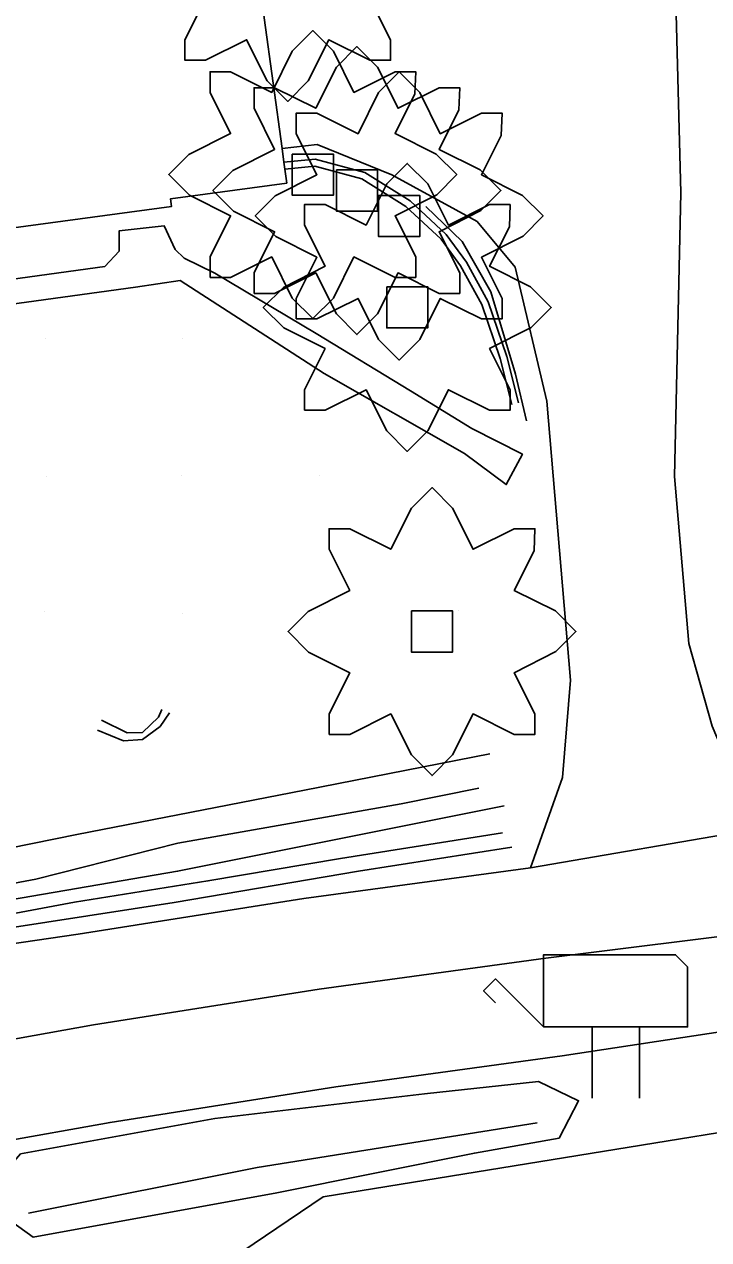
# Model space of a CAD drawing. Extents: x 1602514 to 1609837, y 863887 to 871157.
# Drawn here: x 1606546.6 to 1606621.5, y 866707.3 to 866840.3 of the extents above; entities that cross this region are included whole.
import ezdxf

# ---------------------------------------------------------------- set-up
doc = ezdxf.new("R2010")
doc.units = 0
for name, color, linetype in [('Environmental-New trees', 7, 'Continuous'), ('Survey-Buildings', 7, 'Continuous'), ('Survey-Centerline', 7, 'Continuous'), ('Survey-Edge of pavement', 7, 'Continuous'), ('Survey-Entrances', 7, 'Continuous'), ('Survey-Flow line', 7, 'Continuous'), ('Survey-Miscellaneous roadside', 7, 'Continuous'), ('Survey-Ridge Lines', 7, 'Continuous'), ('Survey-Sidewalks', 7, 'Continuous'), ('Survey-Spot dirt', 7, 'Continuous'), ('Survey-Vegetation trees', 7, 'Continuous'), ('Survey-Walls', 7, 'Continuous')]:
    doc.layers.add(name, color=color, linetype=linetype)

msp = doc.modelspace()

# ---------------------------------------------------------------- linework, layer by layer
at = {"layer": 'Environmental-New trees'}
msp.add_lwpolyline([(1606584.43, 866843.1), (1606586.68, 866838.6), (1606586.68, 866836.35), (1606584.43, 866836.35), (1606579.93, 866838.6), (1606577.68, 866834.1), (1606575.43, 866831.85), (1606573.18, 866834.1), (1606570.93, 866838.6), (1606566.43, 866836.35), (1606564.18, 866836.35), (1606564.18, 866838.6), (1606566.43, 866843.1)], dxfattribs=at)
msp.add_lwpolyline([(1606584.43, 866843.1), (1606586.68, 866838.6), (1606586.68, 866836.35), (1606584.43, 866836.35), (1606579.93, 866838.6), (1606577.68, 866834.1), (1606575.43, 866831.85), (1606573.18, 866834.1), (1606570.93, 866838.6), (1606566.43, 866836.35), (1606564.18, 866836.35), (1606564.18, 866838.6), (1606566.43, 866843.1)], dxfattribs=at)
for points in [[(1606566.93, 866812.59), (1606566.93, 866814.84), (1606569.18, 866819.34), (1606564.68, 866821.59), (1606562.42, 866823.84), (1606564.62, 866826.03), (1606569.18, 866828.34), (1606566.93, 866832.84), (1606566.93, 866835.09), (1606569.18, 866835.09), (1606573.68, 866832.84), (1606575.93, 866837.34), (1606578.18, 866839.59), (1606580.43, 866837.34), (1606582.68, 866832.84), (1606587.18, 866835.09), (1606589.43, 866835.09), (1606589.35, 866832.67), (1606587.18, 866828.34), (1606591.68, 866826.09), (1606593.93, 866823.84), (1606591.74, 866821.65), (1606587.18, 866819.34), (1606589.43, 866814.84), (1606589.43, 866812.59), (1606587.18, 866812.59), (1606582.68, 866814.84), (1606580.43, 866810.34), (1606578.18, 866808.09), (1606575.93, 866810.34), (1606573.68, 866814.84), (1606569.18, 866812.59)], [(1606566.93, 866812.59), (1606566.93, 866814.84), (1606569.18, 866819.34), (1606564.68, 866821.59), (1606562.42, 866823.84), (1606564.62, 866826.03), (1606569.18, 866828.34), (1606566.93, 866832.84), (1606566.93, 866835.09), (1606569.18, 866835.09), (1606573.68, 866832.84), (1606575.93, 866837.34), (1606578.18, 866839.59), (1606580.43, 866837.34), (1606582.68, 866832.84), (1606587.18, 866835.09), (1606589.43, 866835.09), (1606589.35, 866832.67), (1606587.18, 866828.34), (1606591.68, 866826.09), (1606593.93, 866823.84), (1606591.74, 866821.65), (1606587.18, 866819.34), (1606589.43, 866814.84), (1606589.43, 866812.59), (1606587.18, 866812.59), (1606582.68, 866814.84), (1606580.43, 866810.34), (1606578.18, 866808.09), (1606575.93, 866810.34), (1606573.68, 866814.84), (1606569.18, 866812.59)], [(1606571.75, 866810.85), (1606571.75, 866813.1), (1606574, 866817.6), (1606569.5, 866819.85), (1606567.25, 866822.1), (1606569.44, 866824.29), (1606574, 866826.6), (1606571.75, 866831.1), (1606571.75, 866833.35), (1606574, 866833.35), (1606578.5, 866831.1), (1606580.75, 866835.6), (1606583, 866837.85), (1606585.25, 866835.6), (1606587.5, 866831.1), (1606592, 866833.35), (1606594.25, 866833.35), (1606594.17, 866830.93), (1606592, 866826.6), (1606596.5, 866824.35), (1606598.75, 866822.1), (1606596.56, 866819.91), (1606592, 866817.6), (1606594.25, 866813.1), (1606594.25, 866810.85), (1606592, 866810.85), (1606587.5, 866813.1), (1606585.25, 866808.6), (1606583, 866806.35), (1606580.75, 866808.6), (1606578.5, 866813.1), (1606574, 866810.85)], [(1606571.75, 866810.85), (1606571.75, 866813.1), (1606574, 866817.6), (1606569.5, 866819.85), (1606567.25, 866822.1), (1606569.44, 866824.29), (1606574, 866826.6), (1606571.75, 866831.1), (1606571.75, 866833.35), (1606574, 866833.35), (1606578.5, 866831.1), (1606580.75, 866835.6), (1606583, 866837.85), (1606585.25, 866835.6), (1606587.5, 866831.1), (1606592, 866833.35), (1606594.25, 866833.35), (1606594.17, 866830.93), (1606592, 866826.6), (1606596.5, 866824.35), (1606598.75, 866822.1), (1606596.56, 866819.91), (1606592, 866817.6), (1606594.25, 866813.1), (1606594.25, 866810.85), (1606592, 866810.85), (1606587.5, 866813.1), (1606585.25, 866808.6), (1606583, 866806.35), (1606580.75, 866808.6), (1606578.5, 866813.1), (1606574, 866810.85)], [(1606576.37, 866808.06), (1606576.37, 866810.31), (1606578.62, 866814.81), (1606574.12, 866817.07), (1606571.87, 866819.32), (1606574.06, 866821.51), (1606578.62, 866823.82), (1606576.37, 866828.32), (1606576.37, 866830.57), (1606578.62, 866830.57), (1606583.12, 866828.32), (1606585.37, 866832.82), (1606587.62, 866835.07), (1606589.87, 866832.82), (1606592.12, 866828.32), (1606596.63, 866830.57), (1606598.88, 866830.57), (1606598.79, 866828.14), (1606596.63, 866823.82), (1606601.13, 866821.57), (1606603.38, 866819.32), (1606601.18, 866817.12), (1606596.63, 866814.81), (1606598.88, 866810.31), (1606598.88, 866808.06), (1606596.63, 866808.06), (1606592.12, 866810.31), (1606589.87, 866805.81), (1606587.62, 866803.56), (1606585.37, 866805.81), (1606583.12, 866810.31), (1606578.62, 866808.06)], [(1606576.37, 866808.06), (1606576.37, 866810.31), (1606578.62, 866814.81), (1606574.12, 866817.07), (1606571.87, 866819.32), (1606574.06, 866821.51), (1606578.62, 866823.82), (1606576.37, 866828.32), (1606576.37, 866830.57), (1606578.62, 866830.57), (1606583.12, 866828.32), (1606585.37, 866832.82), (1606587.62, 866835.07), (1606589.87, 866832.82), (1606592.12, 866828.32), (1606596.63, 866830.57), (1606598.88, 866830.57), (1606598.79, 866828.14), (1606596.63, 866823.82), (1606601.13, 866821.57), (1606603.38, 866819.32), (1606601.18, 866817.12), (1606596.63, 866814.81), (1606598.88, 866810.31), (1606598.88, 866808.06), (1606596.63, 866808.06), (1606592.12, 866810.31), (1606589.87, 866805.81), (1606587.62, 866803.56), (1606585.37, 866805.81), (1606583.12, 866810.31), (1606578.62, 866808.06)], [(1606575.93, 866826.09), (1606580.43, 866826.09), (1606580.43, 866821.59), (1606575.93, 866821.59)], [(1606575.93, 866826.09), (1606580.43, 866826.09), (1606580.43, 866821.59), (1606575.93, 866821.59)], [(1606577.26, 866798.07), (1606577.26, 866800.32), (1606579.51, 866804.82), (1606575.01, 866807.07), (1606572.76, 866809.32), (1606574.95, 866811.51), (1606579.51, 866813.82), (1606577.26, 866818.32), (1606577.26, 866820.57), (1606579.51, 866820.57), (1606584.01, 866818.32), (1606586.26, 866822.82), (1606588.51, 866825.07), (1606590.76, 866822.82), (1606593.01, 866818.32), (1606597.51, 866820.57), (1606599.76, 866820.57), (1606599.68, 866818.15), (1606597.51, 866813.82), (1606602.01, 866811.57), (1606604.26, 866809.32), (1606602.07, 866807.13), (1606597.51, 866804.82), (1606599.76, 866800.32), (1606599.76, 866798.07), (1606597.51, 866798.07), (1606593.01, 866800.32), (1606590.76, 866795.82), (1606588.51, 866793.57), (1606586.26, 866795.82), (1606584.01, 866800.32), (1606579.51, 866798.07)], [(1606577.26, 866798.07), (1606577.26, 866800.32), (1606579.51, 866804.82), (1606575.01, 866807.07), (1606572.76, 866809.32), (1606574.95, 866811.51), (1606579.51, 866813.82), (1606577.26, 866818.32), (1606577.26, 866820.57), (1606579.51, 866820.57), (1606584.01, 866818.32), (1606586.26, 866822.82), (1606588.51, 866825.07), (1606590.76, 866822.82), (1606593.01, 866818.32), (1606597.51, 866820.57), (1606599.76, 866820.57), (1606599.68, 866818.15), (1606597.51, 866813.82), (1606602.01, 866811.57), (1606604.26, 866809.32), (1606602.07, 866807.13), (1606597.51, 866804.82), (1606599.76, 866800.32), (1606599.76, 866798.07), (1606597.51, 866798.07), (1606593.01, 866800.32), (1606590.76, 866795.82), (1606588.51, 866793.57), (1606586.26, 866795.82), (1606584.01, 866800.32), (1606579.51, 866798.07)], [(1606580.75, 866824.35), (1606585.25, 866824.35), (1606585.25, 866819.85), (1606580.75, 866819.85)], [(1606580.75, 866824.35), (1606585.25, 866824.35), (1606585.25, 866819.85), (1606580.75, 866819.85)], [(1606585.37, 866821.57), (1606589.87, 866821.57), (1606589.87, 866817.07), (1606585.37, 866817.07)], [(1606585.37, 866821.57), (1606589.87, 866821.57), (1606589.87, 866817.07), (1606585.37, 866817.07)], [(1606586.26, 866811.57), (1606590.76, 866811.57), (1606590.76, 866807.07), (1606586.26, 866807.07)], [(1606586.26, 866811.57), (1606590.76, 866811.57), (1606590.76, 866807.07), (1606586.26, 866807.07)], [(1606579.96, 866762.61), (1606579.96, 866764.86), (1606582.21, 866769.36), (1606577.71, 866771.61), (1606575.46, 866773.86), (1606577.65, 866776.05), (1606582.21, 866778.36), (1606579.96, 866782.86), (1606579.96, 866785.11), (1606582.21, 866785.11), (1606586.71, 866782.86), (1606588.96, 866787.36), (1606591.22, 866789.61), (1606593.47, 866787.36), (1606595.72, 866782.86), (1606600.22, 866785.11), (1606602.47, 866785.11), (1606602.38, 866782.69), (1606600.22, 866778.36), (1606604.72, 866776.11), (1606606.97, 866773.86), (1606604.78, 866771.67), (1606600.22, 866769.36), (1606602.47, 866764.86), (1606602.47, 866762.61), (1606600.22, 866762.61), (1606595.72, 866764.86), (1606593.47, 866760.36), (1606591.22, 866758.11), (1606588.96, 866760.36), (1606586.71, 866764.86), (1606582.21, 866762.61)], [(1606579.96, 866762.61), (1606579.96, 866764.86), (1606582.21, 866769.36), (1606577.71, 866771.61), (1606575.46, 866773.86), (1606577.65, 866776.05), (1606582.21, 866778.36), (1606579.96, 866782.86), (1606579.96, 866785.11), (1606582.21, 866785.11), (1606586.71, 866782.86), (1606588.96, 866787.36), (1606591.22, 866789.61), (1606593.47, 866787.36), (1606595.72, 866782.86), (1606600.22, 866785.11), (1606602.47, 866785.11), (1606602.38, 866782.69), (1606600.22, 866778.36), (1606604.72, 866776.11), (1606606.97, 866773.86), (1606604.78, 866771.67), (1606600.22, 866769.36), (1606602.47, 866764.86), (1606602.47, 866762.61), (1606600.22, 866762.61), (1606595.72, 866764.86), (1606593.47, 866760.36), (1606591.22, 866758.11), (1606588.96, 866760.36), (1606586.71, 866764.86), (1606582.21, 866762.61)], [(1606588.96, 866776.11), (1606593.47, 866776.11), (1606593.47, 866771.61), (1606588.96, 866771.61)], [(1606588.96, 866776.11), (1606593.47, 866776.11), (1606593.47, 866771.61), (1606588.96, 866771.61)]]:
    msp.add_lwpolyline(points, close=True, dxfattribs=at)
at = {"layer": 'Survey-Buildings'}
msp.add_lwpolyline([(1606522.73, 866846.47), (1606571.27, 866853), (1606572.7, 866842.31), (1606572.83, 866841.32), (1606572.87, 866840.98), (1606574.82, 866826.69), (1606575.01, 866825.19), (1606575.11, 866824.44), (1606575.32, 866822.92), (1606562.61, 866821.21), (1606562.73, 866820.36), (1606534.83, 866816.6), (1606534.72, 866817.46), (1606526.78, 866816.39), (1606522.73, 866846.47)], dxfattribs=at)
msp.add_lwpolyline([(1606522.73, 866846.47), (1606571.27, 866853), (1606572.7, 866842.31), (1606572.83, 866841.32), (1606572.87, 866840.98), (1606574.82, 866826.69), (1606575.01, 866825.19), (1606575.11, 866824.44), (1606575.32, 866822.92), (1606562.61, 866821.21), (1606562.73, 866820.36), (1606534.83, 866816.6), (1606534.72, 866817.46), (1606526.78, 866816.39), (1606522.73, 866846.47)], dxfattribs=at)
at = {"layer": 'Survey-Centerline'}
msp.add_lwpolyline([(1606283.06, 866704.06), (1606307.72, 866700.25), (1606332.53, 866697.98), (1606357.48, 866697.23), (1606382.13, 866698.77), (1606406.97, 866701.83), (1606431.53, 866706.53), (1606456.08, 866711.27), (1606480.55, 866716.47), (1606505.11, 866721.17), (1606529.58, 866726.44), (1606554.19, 866730.84), (1606578.88, 866734.74), (1606603.67, 866738.12), (1606628.5, 866741.23)], dxfattribs=at)
msp.add_lwpolyline([(1606283.06, 866704.06), (1606307.72, 866700.25), (1606332.53, 866697.98), (1606357.48, 866697.23), (1606382.13, 866698.77), (1606406.97, 866701.83), (1606431.53, 866706.53), (1606456.08, 866711.27), (1606480.55, 866716.47), (1606505.11, 866721.17), (1606529.58, 866726.44), (1606554.19, 866730.84), (1606578.88, 866734.74), (1606603.67, 866738.12), (1606628.5, 866741.23)], dxfattribs=at)
at = {"layer": 'Survey-Edge of pavement'}
for points in [[(1606284.13, 866715.82), (1606308.77, 866711.71), (1606333.58, 866709.44), (1606358.53, 866708.69), (1606380.21, 866710.11), (1606405.11, 866712.81), (1606429.76, 866716.93), (1606454.43, 866721), (1606478.77, 866726.99), (1606503.33, 866731.69), (1606527.76, 866737.14), (1606552.51, 866740.75), (1606577.2, 866744.65), (1606601.99, 866748.02), (1606626.63, 866752.25)], [(1606284.13, 866715.82), (1606308.77, 866711.71), (1606333.58, 866709.44), (1606358.53, 866708.69), (1606380.21, 866710.11), (1606405.11, 866712.81), (1606429.76, 866716.93), (1606454.43, 866721), (1606478.77, 866726.99), (1606503.33, 866731.69), (1606527.76, 866737.14), (1606552.51, 866740.75), (1606577.2, 866744.65), (1606601.99, 866748.02), (1606626.63, 866752.25)], [(1606306.82, 866690.33), (1606331.63, 866688.06), (1606356.57, 866687.32), (1606384.09, 866687.17), (1606408.95, 866690.09), (1606433.4, 866695.45), (1606457.88, 866700.61), (1606482.38, 866705.67), (1606506.94, 866710.37), (1606531.38, 866715.79), (1606556, 866720.17), (1606580.69, 866724.07), (1606605.47, 866727.45), (1606630.19, 866731.22)], [(1606306.82, 866690.33), (1606331.63, 866688.06), (1606356.57, 866687.32), (1606384.09, 866687.17), (1606408.95, 866690.09), (1606433.4, 866695.45), (1606457.88, 866700.61), (1606482.38, 866705.67), (1606506.94, 866710.37), (1606531.38, 866715.79), (1606556, 866720.17), (1606580.69, 866724.07), (1606605.47, 866727.45), (1606630.19, 866731.22)]]:
    msp.add_lwpolyline(points, dxfattribs=at)
at = {"layer": 'Survey-Entrances'}
for points in [[(1606626.63, 866752.32), (1606621.86, 866763.53), (1606619.31, 866772.54), (1606617.76, 866790.84), (1606618.46, 866821.84), (1606617.67, 866851.25)], [(1606626.63, 866752.32), (1606621.86, 866763.53), (1606619.31, 866772.54), (1606617.76, 866790.84), (1606618.46, 866821.84), (1606617.67, 866851.25)], [(1606601.99, 866748.02), (1606605.48, 866757.89), (1606606.36, 866768.56), (1606603.8, 866799.07), (1606600.32, 866813.72), (1606596.16, 866818.71), (1606586.83, 866823.83), (1606578.64, 866827.15), (1606574.82, 866826.69)], [(1606601.99, 866748.02), (1606605.48, 866757.89), (1606606.36, 866768.56), (1606603.8, 866799.07), (1606600.32, 866813.72), (1606596.16, 866818.71), (1606586.83, 866823.83), (1606578.64, 866827.15), (1606574.82, 866826.69)]]:
    msp.add_lwpolyline(points, dxfattribs=at)
at = {"layer": 'Survey-Flow line'}
for points in [[(1606511.08, 866738.32), (1606536.35, 866743.01), (1606563.37, 866747.65), (1606599.11, 866754.78)], [(1606511.08, 866738.32), (1606536.35, 866743.01), (1606563.37, 866747.65), (1606599.11, 866754.78)], [(1606547.05, 866710.24), (1606572.1, 866715.22), (1606602.74, 866720.12)], [(1606547.05, 866710.24), (1606572.1, 866715.22), (1606602.74, 866720.12)]]:
    msp.add_lwpolyline(points, dxfattribs=at)
at = {"layer": 'Survey-Miscellaneous roadside'}
for p, q in [((1606608.74, 866730.62), (1606608.74, 866722.81)), ((1606608.74, 866730.62), (1606608.74, 866722.81)), ((1606613.93, 866722.81), (1606613.93, 866730.62)), ((1606613.93, 866722.81), (1606613.93, 866730.62))]:
    msp.add_line(p, q, dxfattribs=at)
msp.add_lwpolyline([(1606598.18, 866733.25), (1606596.87, 866734.56), (1606598.18, 866735.87), (1606603.43, 866730.62), (1606603.43, 866738.5), (1606617.87, 866738.5), (1606619.18, 866737.18), (1606619.18, 866730.62), (1606603.43, 866730.62)], dxfattribs=at)
msp.add_lwpolyline([(1606598.18, 866733.25), (1606596.87, 866734.56), (1606598.18, 866735.87), (1606603.43, 866730.62), (1606603.43, 866738.5), (1606617.87, 866738.5), (1606619.18, 866737.18), (1606619.18, 866730.62), (1606603.43, 866730.62)], dxfattribs=at)
at = {"layer": 'Survey-Ridge Lines'}
for points in [[(1606590.53, 866820.37), (1606594.5, 866816.54), (1606597.64, 866811.03), (1606600.37, 866802.03), (1606601.56, 866796.91)], [(1606590.53, 866820.37), (1606594.5, 866816.54), (1606597.64, 866811.03), (1606600.37, 866802.03), (1606601.56, 866796.91)], [(1606554.61, 866763.06), (1606557.46, 866761.91), (1606559.54, 866762.05), (1606561.48, 866763.49), (1606562.49, 866764.96)], [(1606554.61, 866763.06), (1606557.46, 866761.91), (1606559.54, 866762.05), (1606561.48, 866763.49), (1606562.49, 866764.96)], [(1606555.04, 866764.18), (1606557.85, 866762.8), (1606559.54, 866762.82), (1606561.28, 866764.49), (1606561.67, 866765.35)], [(1606555.04, 866764.18), (1606557.85, 866762.8), (1606559.54, 866762.82), (1606561.28, 866764.49), (1606561.67, 866765.35)], [(1606501.84, 866742.24), (1606509.97, 866744.94), (1606532.74, 866747.68), (1606552.36, 866751.67), (1606577.25, 866756.5), (1606597.53, 866760.47)], [(1606501.84, 866742.24), (1606509.97, 866744.94), (1606532.74, 866747.68), (1606552.36, 866751.67), (1606577.25, 866756.5), (1606597.53, 866760.47)], [(1606510.93, 866740.73), (1606527.67, 866742.98), (1606547.87, 866746.78), (1606563.41, 866750.73), (1606587.84, 866755.02), (1606596.33, 866756.74)], [(1606510.93, 866740.73), (1606527.67, 866742.98), (1606547.87, 866746.78), (1606563.41, 866750.73), (1606587.84, 866755.02), (1606596.33, 866756.74)], [(1606509.8, 866735.91), (1606538.81, 866741.77), (1606552.08, 866744.26), (1606566.7, 866746.59), (1606581.22, 866749.03), (1606598.92, 866751.86)], [(1606509.8, 866735.91), (1606538.81, 866741.77), (1606552.08, 866744.26), (1606566.7, 866746.59), (1606581.22, 866749.03), (1606598.92, 866751.86)], [(1606503.93, 866733.37), (1606521.48, 866737.05), (1606539.58, 866740.63), (1606563, 866744.21), (1606583.18, 866747.64), (1606599.94, 866750.27)], [(1606503.93, 866733.37), (1606521.48, 866737.05), (1606539.58, 866740.63), (1606563, 866744.21), (1606583.18, 866747.64), (1606599.94, 866750.27)], [(1606547.58, 866707.61), (1606543.73, 866710.34), (1606543.57, 866713.7), (1606546.19, 866716.72), (1606567.44, 866720.59), (1606590.38, 866723.31), (1606602.87, 866724.63), (1606607.25, 866722.54), (1606605.12, 866718.45)], [(1606547.58, 866707.61), (1606543.73, 866710.34), (1606543.57, 866713.7), (1606546.19, 866716.72), (1606567.44, 866720.59), (1606590.38, 866723.31), (1606602.87, 866724.63), (1606607.25, 866722.54), (1606605.12, 866718.45)], [(1606547.58, 866707.61), (1606574.24, 866712.47), (1606595.86, 866716.82), (1606605.12, 866718.45)], [(1606547.58, 866707.61), (1606574.24, 866712.47), (1606595.86, 866716.82), (1606605.12, 866718.45)]]:
    msp.add_lwpolyline(points, dxfattribs=at)
at = {"layer": 'Survey-Sidewalks'}
msp.add_lwpolyline([(1606538.84, 866808.8), (1606558.77, 866811.54), (1606563.66, 866812.26), (1606579.42, 866802.09), (1606594.78, 866793.34), (1606599.35, 866789.94), (1606601.11, 866793.26), (1606595.56, 866796.08), (1606588.85, 866800.2), (1606578.55, 866806.47), (1606567.46, 866813.08), (1606564.11, 866814.71), (1606563.11, 866815.67), (1606561.92, 866818.23), (1606557, 866817.7), (1606556.97, 866815.47), (1606555.41, 866813.81), (1606540.84, 866811.8)], dxfattribs=at)
msp.add_lwpolyline([(1606538.84, 866808.8), (1606558.77, 866811.54), (1606563.66, 866812.26), (1606579.42, 866802.09), (1606594.78, 866793.34), (1606599.35, 866789.94), (1606601.11, 866793.26), (1606595.56, 866796.08), (1606588.85, 866800.2), (1606578.55, 866806.47), (1606567.46, 866813.08), (1606564.11, 866814.71), (1606563.11, 866815.67), (1606561.92, 866818.23), (1606557, 866817.7), (1606556.97, 866815.47), (1606555.41, 866813.81), (1606540.84, 866811.8)], dxfattribs=at)
at = {"layer": 'Survey-Spot dirt'}
for p, q in [((1606548.95, 866805.97), (1606548.95, 866805.97)), ((1606548.95, 866805.97), (1606548.95, 866805.97)), ((1606563.9, 866805.94), (1606563.9, 866805.94)), ((1606563.9, 866805.94), (1606563.9, 866805.94)), ((1606578.84, 866805.85), (1606578.84, 866805.85)), ((1606578.84, 866805.85), (1606578.84, 866805.85)), ((1606549.03, 866790.87), (1606549.03, 866790.87)), ((1606549.03, 866790.87), (1606549.03, 866790.87)), ((1606563.85, 866790.89), (1606563.85, 866790.89)), ((1606563.85, 866790.89), (1606563.85, 866790.89)), ((1606578.93, 866790.93), (1606578.93, 866790.93)), ((1606578.93, 866790.93), (1606578.93, 866790.93)), ((1606548.77, 866776.05), (1606548.77, 866776.05)), ((1606548.77, 866776.05), (1606548.77, 866776.05)), ((1606563.96, 866775.82), (1606563.96, 866775.82)), ((1606563.96, 866775.82), (1606563.96, 866775.82)), ((1606578.93, 866776), (1606578.93, 866776)), ((1606578.93, 866776), (1606578.93, 866776)), ((1606594.16, 866776.17), (1606594.16, 866776.17)), ((1606594.16, 866776.17), (1606594.16, 866776.17))]:
    msp.add_line(p, q, dxfattribs=at)
at = {"layer": 'Survey-Vegetation trees'}
msp.add_lwpolyline([(1606661.55, 866725.39), (1606579.3, 866712.04), (1606535.09, 866682.17), (1606555.33, 866620.72), (1606525.9, 866585.44), (1606527.93, 866539.4), (1606502.55, 866542.64), (1606486.63, 866555.08), (1606453.54, 866556.08), (1606422.94, 866579.73), (1606442.84, 866631.93), (1606415.47, 866653.59), (1606396.57, 866574.18), (1606373.18, 866560.74), (1606326.91, 866591.85), (1606314.47, 866575.42), (1606299.22, 866587.07), (1606310.92, 866610.4), (1606288.08, 866630.32)], dxfattribs=at)
msp.add_lwpolyline([(1606661.55, 866725.39), (1606579.3, 866712.04), (1606535.09, 866682.17), (1606555.33, 866620.72), (1606525.9, 866585.44), (1606527.93, 866539.4), (1606502.55, 866542.64), (1606486.63, 866555.08), (1606453.54, 866556.08), (1606422.94, 866579.73), (1606442.84, 866631.93), (1606415.47, 866653.59), (1606396.57, 866574.18), (1606373.18, 866560.74), (1606326.91, 866591.85), (1606314.47, 866575.42), (1606299.22, 866587.07), (1606310.92, 866610.4), (1606288.08, 866630.32)], dxfattribs=at)
at = {"layer": 'Survey-Walls'}
for points in [[(1606575.01, 866825.19), (1606578.45, 866825.52), (1606583.85, 866824.07), (1606588.81, 866820.97), (1606592.77, 866817.28), (1606594.98, 866814.28), (1606597.35, 866809.93), (1606599.39, 866803.94), (1606600.7, 866798.88)], [(1606575.01, 866825.19), (1606578.45, 866825.52), (1606583.85, 866824.07), (1606588.81, 866820.97), (1606592.77, 866817.28), (1606594.98, 866814.28), (1606597.35, 866809.93), (1606599.39, 866803.94), (1606600.7, 866798.88)], [(1606575.11, 866824.44), (1606578.39, 866824.75), (1606583.55, 866823.37), (1606588.35, 866820.36), (1606592.21, 866816.77), (1606594.35, 866813.86), (1606596.66, 866809.62), (1606598.67, 866803.72), (1606599.97, 866798.68)], [(1606575.11, 866824.44), (1606578.39, 866824.75), (1606583.55, 866823.37), (1606588.35, 866820.36), (1606592.21, 866816.77), (1606594.35, 866813.86), (1606596.66, 866809.62), (1606598.67, 866803.72), (1606599.97, 866798.68)]]:
    msp.add_lwpolyline(points, dxfattribs=at)

doc.saveas('drawing.dxf')
